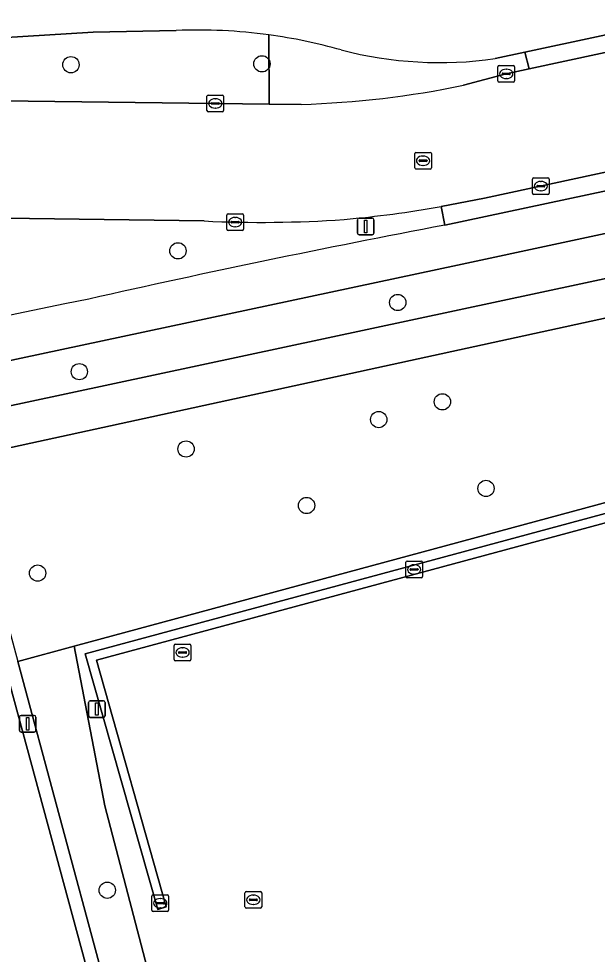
# Model space of a CAD drawing. Extents: x 159053 to 160042, y 380449 to 381423.
# Drawn here: x 159553.7 to 159588.4, y 380758.1 to 380814.3 of the extents above; entities that cross this region are included whole.
import ezdxf

# ---------------------------------------------------------------- set-up
doc = ezdxf.new("R2010")
doc.units = 0
for name, color, linetype in [('IMGEO_Berm_groen', 7, 'Continuous'), ('IMGEO_Boom', 7, 'Continuous'), ('IMGEO_Fietspad_gesloten', 7, 'Continuous'), ('IMGEO_Groenvoorziening', 7, 'Continuous'), ('IMGEO_Hek', 7, 'Continuous'), ('IMGEO_Kolk', 7, 'Continuous'), ('IMGEO_Lichtmast', 7, 'Continuous'), ('IMGEO_Parkeervlak_gesloten', 7, 'Continuous'), ('IMGEO_Rijbaan_lokaal_gesloten', 7, 'Continuous'), ('IMGEO_Rijbaan_lokaal_open', 7, 'Continuous'), ('IMGEO_Rioolput', 7, 'Continuous'), ('IMGEO_Verkeerseiland_open', 7, 'Continuous'), ('IMGEO_Voetpad_open', 7, 'Continuous'), ('IMGEO_Waterleidingput', 7, 'Continuous')]:
    doc.layers.add(name, color=color, linetype=linetype)

msp = doc.modelspace()

# ---------------------------------------------------------------- linework, layer by layer
at = {"layer": 'IMGEO_Berm_groen'}
for points in [[(159563.161, 380813.573), (159558.175, 380813.469), (159548.408, 380812.863)], [(159545.079, 380812.581), (159544.602, 380809.444), (159568.738, 380809.156), (159568.714, 380813.308)], [(159568.714, 380813.308), (159568.738, 380809.156), (159570.652, 380809.133)], [(159582.969, 380810.968), (159584.34, 380811.262), (159584.084, 380812.266), (159582.295, 380811.882)], [(159580.4, 380810.281), (159582.969, 380810.968)], [(159609.517, 380805.8), (159580.041, 380799.489), (159531.309, 380789.098), (159521.713, 380787.099), (159506.465, 380783.743), (159506.964, 380781.227), (159514.007, 380782.776), (159520.552, 380784.102), (159554.204, 380791.269), (159597.933, 380800.609), (159631.091, 380807.706)], [(159579.274, 380801.887), (159579.06, 380803.004)], [(159564.839, 380802.14), (159531.854, 380802.585), (159530.288, 380798.28)], [(159510.851, 380770.152), (159509.689, 380774.271), (159550.171, 380785.338), (159557.689, 380757.639), (159529.134, 380750), (159518.45, 380747.142), (159517.762, 380746.928), (159518.007, 380746.141), (159518.033, 380746.058), (159558.661, 380757.138), (159553.651, 380775.706)]]:
    msp.add_lwpolyline(points, dxfattribs=at)
for centre, radius, start, end in [((159564.427, 380781.793), 31.805, 82.2539, 92.2817), ((159564.449, 380782.035), 31.563, 74.1735, 82.2341), ((159578.962, 380835.026), 23.382, 255.373, 278.1959), ((159568.811, 380866.724), 57.621, 271.83073, 281.60258), ((159567.131, 380870.605), 68.645, 275.0977, 280.00789), ((159568.269, 380872.814), 70.757, 267.22183, 274.02086), ((159694.458, 380193.165), 619.524, 100.714929, 102.732286), ((159959.553, 378841.286), 1996.975, 101.602577, 102.953036)]:
    msp.add_arc(centre, radius, start, end, dxfattribs=at)
at = {"layer": 'IMGEO_Boom'}
for centre in [(159556.838, 380811.516), (159568.3, 380811.569), (159563.263, 380800.348), (159576.453, 380797.248), (159557.343, 380793.097), (159579.133, 380791.288), (159575.314, 380790.224), (159563.749, 380788.457), (159581.75, 380786.09), (159570.979, 380785.067), (159554.841, 380781.01), (159559.021, 380761.984)]:
    msp.add_circle(centre, 0.489, dxfattribs=at)
at = {"layer": 'IMGEO_Fietspad_gesloten'}
for points in [[(159582.295, 380811.882), (159584.084, 380812.266), (159641.97, 380824.675), (159670.378, 380830.356), (159689.881, 380834.577), (159702.755, 380837.567)], [(159548.408, 380812.863), (159558.175, 380813.469), (159563.161, 380813.573)], [(159630.529, 380812.809), (159579.274, 380801.887)], [(159511.926, 380787.446), (159508.938, 380786.756), (159505.951, 380786.062), (159506.465, 380783.743), (159521.713, 380787.099), (159531.309, 380789.098), (159580.041, 380799.489), (159609.517, 380805.8)]]:
    msp.add_lwpolyline(points, dxfattribs=at)
for centre, radius, start, end in [((159564.427, 380781.793), 31.805, 82.2539, 92.2817), ((159564.449, 380782.035), 31.563, 74.1735, 82.2341), ((159578.962, 380835.026), 23.382, 255.373, 278.1959), ((159694.458, 380193.165), 619.524, 100.714929, 102.732286), ((159959.553, 378841.286), 1996.975, 101.602577, 102.953036)]:
    msp.add_arc(centre, radius, start, end, dxfattribs=at)
at = {"layer": 'IMGEO_Groenvoorziening'}
msp.add_lwpolyline([(159714.152, 380776.048), (159705.254, 380816.619), (159704.901, 380818.226), (159704.176, 380819.004), (159690.173, 380816.785), (159681.175, 380815.073), (159670.336, 380813.303), (159605.883, 380800.005), (159537.961, 380785.234), (159507.401, 380778.807), (159508.418, 380774.748), (159508.533, 380774.71), (159511.387, 380775.509), (159550.798, 380786.279), (159553.651, 380775.706), (159557.036, 380776.621), (159694.564, 380813.798)], dxfattribs=at)
for points in [[(159696.615, 380806.199), (159669.744, 380798.884), (159669.306, 380800.531), (159668.883, 380802.12), (159668.351, 380804.117), (159668.02, 380805.359), (159558.38, 380775.781), (159562.553, 380760.977), (159562.046, 380760.831), (159557.701, 380776.164), (159694.48, 380813.062), (159694.636, 380812.539), (159694.886, 380812.603), (159694.564, 380813.798), (159557.036, 380776.621), (159558.877, 380767.036), (159562.896, 380751.667), (159564.456, 380752.092), (159585.769, 380672.062), (159585.889, 380671.612), (159601.677, 380675.891), (159615.859, 380679.734), (159722.812, 380708.719), (159711.779, 380750)], [(159558.877, 380767.036), (159557.036, 380776.621), (159553.651, 380775.706), (159558.661, 380757.138), (159518.033, 380746.058), (159518.007, 380746.141), (159517.637, 380746.026), (159519.294, 380739.805), (159556.768, 380750), (159562.638, 380751.597), (159562.896, 380751.667)]]:
    msp.add_lwpolyline(points, close=True, dxfattribs=at)
at = {"layer": 'IMGEO_Hek'}
for points in [[(159557.036, 380776.621), (159694.564, 380813.798)], [(159553.651, 380775.706), (159557.036, 380776.621)], [(159553.651, 380775.706), (159558.661, 380757.138), (159518.033, 380746.058), (159517.334, 380748.304), (159508.537, 380745.958)]]:
    msp.add_lwpolyline(points, dxfattribs=at)
at = {"layer": 'IMGEO_Kolk'}
for p, q in [((159582.468, 380810.542), (159582.468, 380811.394)), ((159582.543, 380811.468), (159583.395, 380811.468)), ((159582.956, 380811.248), (159582.981, 380811.248)), ((159583.469, 380811.394), (159583.469, 380810.542)), ((159582.727, 380810.962), (159582.727, 380810.974)), ((159583.165, 380810.925), (159582.767, 380810.925)), ((159582.77, 380811.011), (159583.168, 380811.011)), ((159582.979, 380810.688), (159582.954, 380810.688)), ((159583.211, 380810.974), (159583.211, 380810.962)), ((159583.395, 380810.468), (159582.543, 380810.468)), ((159565.003, 380808.77), (159565.003, 380809.622)), ((159565.078, 380809.696), (159565.93, 380809.696)), ((159565.491, 380809.476), (159565.516, 380809.476)), ((159566.004, 380809.622), (159566.004, 380808.77)), ((159565.262, 380809.19), (159565.262, 380809.202)), ((159565.7, 380809.153), (159565.302, 380809.153)), ((159565.305, 380809.239), (159565.703, 380809.239)), ((159565.514, 380808.916), (159565.489, 380808.916)), ((159565.746, 380809.202), (159565.746, 380809.19)), ((159565.93, 380808.696), (159565.078, 380808.696)), ((159584.542, 380803.804), (159584.542, 380804.656)), ((159584.617, 380804.73), (159585.469, 380804.73)), ((159585.03, 380804.51), (159585.055, 380804.51)), ((159585.543, 380804.656), (159585.543, 380803.804)), ((159584.801, 380804.224), (159584.801, 380804.236)), ((159585.239, 380804.187), (159584.841, 380804.187)), ((159584.844, 380804.273), (159585.242, 380804.273)), ((159585.053, 380803.95), (159585.028, 380803.95)), ((159585.285, 380804.236), (159585.285, 380804.224)), ((159585.469, 380803.73), (159584.617, 380803.73)), ((159566.196, 380801.646), (159566.196, 380802.498)), ((159566.271, 380802.572), (159567.123, 380802.572)), ((159566.684, 380802.352), (159566.709, 380802.352)), ((159567.197, 380802.498), (159567.197, 380801.646)), ((159566.455, 380802.066), (159566.455, 380802.078)), ((159566.893, 380802.029), (159566.495, 380802.029)), ((159566.498, 380802.115), (159566.896, 380802.115)), ((159566.707, 380801.792), (159566.682, 380801.792)), ((159566.939, 380802.078), (159566.939, 380802.066)), ((159567.123, 380801.572), (159566.271, 380801.572)), ((159576.938, 380780.806), (159576.938, 380781.658)), ((159577.013, 380781.732), (159577.865, 380781.732)), ((159577.426, 380781.512), (159577.451, 380781.512)), ((159577.939, 380781.658), (159577.939, 380780.806)), ((159577.197, 380781.226), (159577.197, 380781.238)), ((159577.635, 380781.189), (159577.237, 380781.189)), ((159577.24, 380781.275), (159577.638, 380781.275)), ((159577.449, 380780.952), (159577.424, 380780.952)), ((159577.681, 380781.238), (159577.681, 380781.226)), ((159577.865, 380780.732), (159577.013, 380780.732)), ((159561.7, 380760.777), (159561.7, 380761.629)), ((159561.775, 380761.703), (159562.627, 380761.703)), ((159561.959, 380761.197), (159561.959, 380761.209)), ((159562.002, 380761.246), (159562.4, 380761.246)), ((159562.188, 380761.483), (159562.213, 380761.483)), ((159562.443, 380761.209), (159562.443, 380761.197)), ((159562.701, 380761.629), (159562.701, 380760.777)), ((159562.627, 380760.703), (159561.775, 380760.703)), ((159562.397, 380761.16), (159561.999, 380761.16)), ((159562.211, 380760.923), (159562.186, 380760.923))]:
    msp.add_line(p, q, dxfattribs=at)
for points in [[(159582.468, 380810.542), (159582.468, 380811.394)], [(159582.543, 380811.468), (159583.395, 380811.468)], [(159583.469, 380811.394), (159583.469, 380810.542)], [(159583.395, 380810.468), (159582.543, 380810.468)], [(159565.003, 380808.77), (159565.003, 380809.622)], [(159565.078, 380809.696), (159565.93, 380809.696)], [(159566.004, 380809.622), (159566.004, 380808.77)], [(159565.93, 380808.696), (159565.078, 380808.696)], [(159584.542, 380803.804), (159584.542, 380804.656)], [(159584.617, 380804.73), (159585.469, 380804.73)], [(159585.543, 380804.656), (159585.543, 380803.804)], [(159585.469, 380803.73), (159584.617, 380803.73)], [(159566.196, 380801.646), (159566.196, 380802.498)], [(159566.271, 380802.572), (159567.123, 380802.572)], [(159567.197, 380802.498), (159567.197, 380801.646)], [(159567.123, 380801.572), (159566.271, 380801.572)], [(159576.938, 380780.806), (159576.938, 380781.658)], [(159577.013, 380781.732), (159577.865, 380781.732)], [(159577.939, 380781.658), (159577.939, 380780.806)], [(159577.865, 380780.732), (159577.013, 380780.732)], [(159561.7, 380760.777), (159561.7, 380761.629)], [(159561.775, 380761.703), (159562.627, 380761.703)], [(159562.701, 380761.629), (159562.701, 380760.777)], [(159562.627, 380760.703), (159561.775, 380760.703)]]:
    msp.add_lwpolyline(points, dxfattribs=at)
for centre, radius, start, end in [((159582.545, 380811.392), 0.0765, 91.552, 178.448), ((159582.545, 380811.392), 0.0765, 91.552, 178.448), ((159583.393, 380811.392), 0.0765, 1.552, 88.448), ((159583.393, 380811.392), 0.0765, 1.552, 88.448), ((159582.767, 380810.971), 0.0403, 85.8775, 175.7526), ((159582.764, 380810.961), 0.0366, 178.938, 274.7102), ((159583.168, 380810.968), 0.043, 264.8664, 352.4533), ((159583.172, 380810.973), 0.0386, 1.7309, 96.639), ((159582.545, 380810.544), 0.0765, 181.552, 268.448), ((159582.545, 380810.544), 0.0765, 181.552, 268.448), ((159583.393, 380810.544), 0.0765, 271.552, 358.448), ((159583.393, 380810.544), 0.0765, 271.552, 358.448), ((159565.08, 380809.62), 0.0765, 91.552, 178.448), ((159565.08, 380809.62), 0.0765, 91.552, 178.448), ((159565.928, 380809.62), 0.0765, 1.552, 88.448), ((159565.928, 380809.62), 0.0765, 1.552, 88.448), ((159565.302, 380809.199), 0.0403, 85.8775, 175.7526), ((159565.299, 380809.189), 0.0366, 178.938, 274.7102), ((159565.703, 380809.196), 0.043, 264.8664, 352.4533), ((159565.707, 380809.201), 0.0386, 1.7309, 96.639), ((159565.08, 380808.772), 0.0765, 181.552, 268.448), ((159565.08, 380808.772), 0.0765, 181.552, 268.448), ((159565.928, 380808.772), 0.0765, 271.552, 358.448), ((159565.928, 380808.772), 0.0765, 271.552, 358.448), ((159584.619, 380804.654), 0.0765, 91.552, 178.448), ((159584.619, 380804.654), 0.0765, 91.552, 178.448), ((159585.467, 380804.654), 0.0765, 1.552, 88.448), ((159585.467, 380804.654), 0.0765, 1.552, 88.448), ((159584.841, 380804.233), 0.0403, 85.8775, 175.7526), ((159584.838, 380804.223), 0.0366, 178.938, 274.7102), ((159585.242, 380804.23), 0.043, 264.8664, 352.4533), ((159585.246, 380804.235), 0.0386, 1.7309, 96.639), ((159584.619, 380803.806), 0.0765, 181.552, 268.448), ((159584.619, 380803.806), 0.0765, 181.552, 268.448), ((159585.467, 380803.806), 0.0765, 271.552, 358.448), ((159585.467, 380803.806), 0.0765, 271.552, 358.448), ((159566.273, 380802.496), 0.0765, 91.552, 178.448), ((159566.273, 380802.496), 0.0765, 91.552, 178.448), ((159567.121, 380802.496), 0.0765, 1.552, 88.448), ((159567.121, 380802.496), 0.0765, 1.552, 88.448), ((159566.273, 380801.648), 0.0765, 181.552, 268.448), ((159566.273, 380801.648), 0.0765, 181.552, 268.448), ((159566.495, 380802.075), 0.0403, 85.8775, 175.7526), ((159566.492, 380802.065), 0.0366, 178.938, 274.7102), ((159566.896, 380802.072), 0.043, 264.8664, 352.4533), ((159566.9, 380802.077), 0.0386, 1.7309, 96.639), ((159567.121, 380801.648), 0.0765, 271.552, 358.448), ((159567.121, 380801.648), 0.0765, 271.552, 358.448), ((159577.015, 380781.656), 0.0765, 91.552, 178.448), ((159577.015, 380781.656), 0.0765, 91.552, 178.448), ((159577.863, 380781.656), 0.0765, 1.552, 88.448), ((159577.863, 380781.656), 0.0765, 1.552, 88.448), ((159577.237, 380781.235), 0.0403, 85.8775, 175.7526), ((159577.234, 380781.225), 0.0366, 178.938, 274.7102), ((159577.638, 380781.232), 0.043, 264.8664, 352.4533), ((159577.642, 380781.237), 0.0386, 1.7309, 96.639), ((159577.015, 380780.808), 0.0765, 181.552, 268.448), ((159577.015, 380780.808), 0.0765, 181.552, 268.448), ((159577.863, 380780.808), 0.0765, 271.552, 358.448), ((159577.863, 380780.808), 0.0765, 271.552, 358.448), ((159561.777, 380761.627), 0.0765, 91.552, 178.448), ((159561.777, 380761.627), 0.0765, 91.552, 178.448), ((159561.999, 380761.206), 0.0403, 85.8775, 175.7526), ((159561.996, 380761.196), 0.0366, 178.938, 274.7102), ((159562.4, 380761.203), 0.043, 264.8664, 352.4533), ((159562.404, 380761.208), 0.0386, 1.7309, 96.639), ((159562.625, 380761.627), 0.0765, 1.552, 88.448), ((159562.625, 380761.627), 0.0765, 1.552, 88.448), ((159561.777, 380760.779), 0.0765, 181.552, 268.448), ((159561.777, 380760.779), 0.0765, 181.552, 268.448), ((159562.625, 380760.779), 0.0765, 271.552, 358.448), ((159562.625, 380760.779), 0.0765, 271.552, 358.448)]:
    msp.add_arc(centre, radius, start, end, dxfattribs=at)
for centre, major_axis, ratio, start_param, end_param in [((159582.955, 380810.968), (-0.387, 0.002), 0.722429, 4.712389, 7.853982), ((159582.98, 380810.968), (-0.39, 0.002), 0.717154, 1.570796, 4.712389), ((159565.49, 380809.196), (-0.387, 0.002), 0.722429, 4.712389, 7.853982), ((159565.515, 380809.196), (-0.39, 0.002), 0.717154, 1.570796, 4.712389), ((159585.029, 380804.23), (-0.387, 0.002), 0.722429, 4.712389, 7.853982), ((159585.054, 380804.23), (-0.39, 0.002), 0.717154, 1.570796, 4.712389), ((159566.683, 380802.072), (-0.387, 0.002), 0.722429, 4.712389, 7.853982), ((159566.708, 380802.072), (-0.39, 0.002), 0.717154, 1.570796, 4.712389), ((159577.425, 380781.232), (-0.387, 0.002), 0.722429, 4.712389, 7.853982), ((159577.45, 380781.232), (-0.39, 0.002), 0.717154, 1.570796, 4.712389), ((159562.187, 380761.203), (-0.387, 0.002), 0.722429, 4.712389, 7.853982), ((159562.212, 380761.203), (-0.39, 0.002), 0.717154, 1.570796, 4.712389)]:
    msp.add_ellipse(centre, major_axis=major_axis, ratio=ratio, start_param=start_param, end_param=end_param, dxfattribs=at)
at = {"layer": 'IMGEO_Lichtmast'}
for p, q in [((159574.029, 380801.41), (159574.029, 380802.21)), ((159574.029, 380802.21), (159574.029, 380801.41)), ((159574.129, 380802.31), (159574.919, 380802.31)), ((159574.919, 380802.31), (159574.129, 380802.31)), ((159575.019, 380802.21), (159575.019, 380801.41)), ((159575.019, 380801.41), (159575.019, 380802.21)), ((159574.919, 380801.31), (159574.129, 380801.31)), ((159574.129, 380801.31), (159574.919, 380801.31)), ((159557.902, 380772.454), (159557.902, 380773.254)), ((159557.902, 380773.254), (159557.902, 380772.454)), ((159558.002, 380773.354), (159558.792, 380773.354)), ((159558.792, 380773.354), (159558.002, 380773.354)), ((159558.892, 380773.254), (159558.892, 380772.454)), ((159558.892, 380772.454), (159558.892, 380773.254)), ((159553.843, 380772.47), (159554.633, 380772.47)), ((159554.633, 380772.47), (159553.843, 380772.47)), ((159553.743, 380771.57), (159553.743, 380772.37)), ((159553.743, 380772.37), (159553.743, 380771.57)), ((159554.733, 380772.37), (159554.733, 380771.57)), ((159554.733, 380771.57), (159554.733, 380772.37)), ((159558.792, 380772.354), (159558.002, 380772.354)), ((159558.002, 380772.354), (159558.792, 380772.354)), ((159554.633, 380771.47), (159553.843, 380771.47)), ((159553.843, 380771.47), (159554.633, 380771.47))]:
    msp.add_line(p, q, dxfattribs=at)
for points in [[(159574.449, 380802.185), (159574.599, 380802.185), (159574.599, 380801.435), (159574.449, 380801.435), (159574.449, 380802.185)], [(159558.322, 380773.229), (159558.472, 380773.229), (159558.472, 380772.479), (159558.322, 380772.479), (159558.322, 380773.229)], [(159554.163, 380772.345), (159554.313, 380772.345), (159554.313, 380771.595), (159554.163, 380771.595), (159554.163, 380772.345)]]:
    msp.add_lwpolyline(points, dxfattribs=at)
for centre, start, end in [((159574.129, 380802.21), 90, 180), ((159574.129, 380802.21), 90, 180), ((159574.919, 380802.21), 0, 90), ((159574.919, 380802.21), 360, 90), ((159574.129, 380801.41), 180, 270), ((159574.129, 380801.41), 180, 270), ((159574.919, 380801.41), 270, 0), ((159574.919, 380801.41), 270, 0), ((159558.002, 380773.254), 90, 180), ((159558.002, 380773.254), 90, 180), ((159558.792, 380773.254), 0, 90), ((159558.792, 380773.254), 360, 90), ((159553.843, 380772.37), 90, 180), ((159553.843, 380772.37), 90, 180), ((159554.633, 380772.37), 0, 90), ((159554.633, 380772.37), 360, 90), ((159558.002, 380772.454), 180, 270), ((159558.002, 380772.454), 180, 270), ((159558.792, 380772.454), 270, 0), ((159558.792, 380772.454), 270, 0), ((159553.843, 380771.57), 180, 270), ((159553.843, 380771.57), 180, 270), ((159554.633, 380771.57), 270, 0), ((159554.633, 380771.57), 270, 0)]:
    msp.add_arc(centre, 0.1, start, end, dxfattribs=at)
at = {"layer": 'IMGEO_Parkeervlak_gesloten'}
msp.add_lwpolyline([(159509.861, 380769.851), (159508.533, 380774.71), (159504.372, 380773.545), (159504.565, 380772.859), (159501.704, 380772.094), (159507.661, 380750), (159508.505, 380746.871), (159517.843, 380749.324), (159518.45, 380747.142), (159529.134, 380750), (159557.689, 380757.639), (159550.171, 380785.338), (159509.689, 380774.271), (159510.851, 380770.152)], dxfattribs=at)
at = {"layer": 'IMGEO_Rijbaan_lokaal_gesloten'}
for points in [[(159715.493, 380839.327), (159712.487, 380838.735), (159702.959, 380836.47), (159681.481, 380831.636), (159662.364, 380827.617), (159642.223, 380823.623), (159622.142, 380819.406), (159584.34, 380811.262), (159582.969, 380810.968), (159580.4, 380810.281)], [(159579.06, 380803.004), (159581.659, 380803.506), (159608.509, 380809.291), (159639.258, 380815.783)], [(159570.652, 380809.133), (159568.738, 380809.156), (159544.602, 380809.444), (159539.243, 380809.508), (159525.485, 380809.73), (159521.124, 380809.787)], [(159510.945, 380802.867), (159531.854, 380802.585), (159564.839, 380802.14)]]:
    msp.add_lwpolyline(points, dxfattribs=at)
for centre, radius, start, end in [((159568.811, 380866.724), 57.621, 271.83073, 281.60258), ((159567.131, 380870.605), 68.645, 275.0977, 280.00789), ((159568.269, 380872.814), 70.757, 267.22183, 274.02086)]:
    msp.add_arc(centre, radius, start, end, dxfattribs=at)
at = {"layer": 'IMGEO_Rijbaan_lokaal_open'}
msp.add_lwpolyline([(159694.301, 380812.449), (159694.636, 380812.539), (159694.48, 380813.062), (159557.701, 380776.164), (159562.046, 380760.831), (159562.553, 380760.977), (159558.38, 380775.781), (159668.02, 380805.359)], close=True, dxfattribs=at)
at = {"layer": 'IMGEO_Rioolput'}
for p, q in [((159577.472, 380805.331), (159577.472, 380806.183)), ((159577.547, 380806.257), (159578.399, 380806.257)), ((159578.473, 380806.183), (159578.473, 380805.331)), ((159577.731, 380805.751), (159577.731, 380805.763)), ((159578.169, 380805.714), (159577.771, 380805.714)), ((159577.774, 380805.8), (159578.172, 380805.8)), ((159577.96, 380806.037), (159577.985, 380806.037)), ((159578.215, 380805.763), (159578.215, 380805.751)), ((159578.399, 380805.257), (159577.547, 380805.257)), ((159577.983, 380805.477), (159577.958, 380805.477))]:
    msp.add_line(p, q, dxfattribs=at)
for points in [[(159577.472, 380805.331), (159577.472, 380806.183)], [(159577.547, 380806.257), (159578.399, 380806.257)], [(159578.473, 380806.183), (159578.473, 380805.331)], [(159578.399, 380805.257), (159577.547, 380805.257)]]:
    msp.add_lwpolyline(points, dxfattribs=at)
for centre, radius, start, end in [((159577.549, 380806.181), 0.0765, 91.552, 178.448), ((159577.549, 380806.181), 0.0765, 91.552, 178.448), ((159578.397, 380806.181), 0.0765, 1.552, 88.448), ((159578.397, 380806.181), 0.0765, 1.552, 88.448), ((159577.771, 380805.76), 0.0403, 85.8775, 175.7526), ((159577.768, 380805.75), 0.0366, 178.938, 274.7102), ((159578.172, 380805.757), 0.043, 264.8664, 352.4533), ((159578.176, 380805.762), 0.0386, 1.7309, 96.639), ((159577.549, 380805.333), 0.0765, 181.552, 268.448), ((159577.549, 380805.333), 0.0765, 181.552, 268.448), ((159578.397, 380805.333), 0.0765, 271.552, 358.448), ((159578.397, 380805.333), 0.0765, 271.552, 358.448)]:
    msp.add_arc(centre, radius, start, end, dxfattribs=at)
for centre, major_axis, ratio, start_param, end_param in [((159577.959, 380805.757), (-0.387, 0.002), 0.722429, 4.712389, 7.853982), ((159577.984, 380805.757), (-0.39, 0.002), 0.717154, 1.570796, 4.712389)]:
    msp.add_ellipse(centre, major_axis=major_axis, ratio=ratio, start_param=start_param, end_param=end_param, dxfattribs=at)
at = {"layer": 'IMGEO_Verkeerseiland_open'}
msp.add_lwpolyline([(159702.959, 380836.47), (159702.755, 380837.567), (159689.881, 380834.577), (159670.378, 380830.356), (159641.97, 380824.675), (159584.084, 380812.266), (159584.34, 380811.262), (159622.142, 380819.406), (159642.223, 380823.623), (159662.364, 380827.617), (159681.481, 380831.636)], close=True, dxfattribs=at)
msp.add_lwpolyline([(159639.258, 380815.783), (159608.509, 380809.291), (159581.659, 380803.506), (159579.06, 380803.004), (159579.274, 380801.887), (159630.529, 380812.809)], dxfattribs=at)
at = {"layer": 'IMGEO_Voetpad_open'}
msp.add_lwpolyline([(159631.091, 380807.706), (159597.933, 380800.609), (159554.204, 380791.269), (159520.552, 380784.102), (159514.007, 380782.776), (159506.964, 380781.227), (159507.401, 380778.807), (159537.961, 380785.234), (159605.883, 380800.005), (159670.336, 380813.303), (159681.175, 380815.073), (159690.173, 380816.785)], dxfattribs=at)
at = {"layer": 'IMGEO_Waterleidingput'}
for p, q in [((159563.04, 380775.822), (159563.04, 380776.674)), ((159563.115, 380776.748), (159563.967, 380776.748)), ((159563.528, 380776.528), (159563.553, 380776.528)), ((159564.041, 380776.674), (159564.041, 380775.822)), ((159563.299, 380776.242), (159563.299, 380776.254)), ((159563.737, 380776.205), (159563.339, 380776.205)), ((159563.342, 380776.291), (159563.74, 380776.291)), ((159563.551, 380775.968), (159563.526, 380775.968)), ((159563.783, 380776.254), (159563.783, 380776.242)), ((159563.967, 380775.748), (159563.115, 380775.748)), ((159567.286, 380760.982), (159567.286, 380761.834)), ((159567.361, 380761.908), (159568.213, 380761.908)), ((159568.287, 380761.834), (159568.287, 380760.982)), ((159567.545, 380761.402), (159567.545, 380761.414)), ((159567.983, 380761.365), (159567.585, 380761.365)), ((159567.588, 380761.451), (159567.986, 380761.451)), ((159567.774, 380761.688), (159567.799, 380761.688)), ((159568.029, 380761.414), (159568.029, 380761.402)), ((159568.213, 380760.908), (159567.361, 380760.908)), ((159567.797, 380761.128), (159567.772, 380761.128))]:
    msp.add_line(p, q, dxfattribs=at)
for points in [[(159563.04, 380775.822), (159563.04, 380776.674)], [(159563.115, 380776.748), (159563.967, 380776.748)], [(159564.041, 380776.674), (159564.041, 380775.822)], [(159563.967, 380775.748), (159563.115, 380775.748)], [(159567.286, 380760.982), (159567.286, 380761.834)], [(159567.361, 380761.908), (159568.213, 380761.908)], [(159568.287, 380761.834), (159568.287, 380760.982)], [(159568.213, 380760.908), (159567.361, 380760.908)]]:
    msp.add_lwpolyline(points, dxfattribs=at)
for centre, radius, start, end in [((159563.117, 380776.672), 0.0765, 91.552, 178.448), ((159563.117, 380776.672), 0.0765, 91.552, 178.448), ((159563.965, 380776.672), 0.0765, 1.552, 88.448), ((159563.965, 380776.672), 0.0765, 1.552, 88.448), ((159563.117, 380775.824), 0.0765, 181.552, 268.448), ((159563.117, 380775.824), 0.0765, 181.552, 268.448), ((159563.339, 380776.251), 0.0403, 85.8775, 175.7526), ((159563.336, 380776.241), 0.0366, 178.938, 274.7102), ((159563.74, 380776.248), 0.043, 264.8664, 352.4533), ((159563.744, 380776.253), 0.0386, 1.7309, 96.639), ((159563.965, 380775.824), 0.0765, 271.552, 358.448), ((159563.965, 380775.824), 0.0765, 271.552, 358.448), ((159567.363, 380761.832), 0.0765, 91.552, 178.448), ((159567.363, 380761.832), 0.0765, 91.552, 178.448), ((159568.211, 380761.832), 0.0765, 1.552, 88.448), ((159568.211, 380761.832), 0.0765, 1.552, 88.448), ((159567.585, 380761.411), 0.0403, 85.8775, 175.7526), ((159567.582, 380761.401), 0.0366, 178.938, 274.7102), ((159567.986, 380761.408), 0.043, 264.8664, 352.4533), ((159567.99, 380761.413), 0.0386, 1.7309, 96.639), ((159567.363, 380760.984), 0.0765, 181.552, 268.448), ((159567.363, 380760.984), 0.0765, 181.552, 268.448), ((159568.211, 380760.984), 0.0765, 271.552, 358.448), ((159568.211, 380760.984), 0.0765, 271.552, 358.448)]:
    msp.add_arc(centre, radius, start, end, dxfattribs=at)
for centre, major_axis, ratio, start_param, end_param in [((159563.527, 380776.248), (-0.387, 0.002), 0.722429, 4.712389, 7.853982), ((159563.552, 380776.248), (-0.39, 0.002), 0.717154, 1.570796, 4.712389), ((159567.773, 380761.408), (-0.387, 0.002), 0.722429, 4.712389, 7.853982), ((159567.798, 380761.408), (-0.39, 0.002), 0.717154, 1.570796, 4.712389)]:
    msp.add_ellipse(centre, major_axis=major_axis, ratio=ratio, start_param=start_param, end_param=end_param, dxfattribs=at)

doc.saveas('drawing.dxf')
